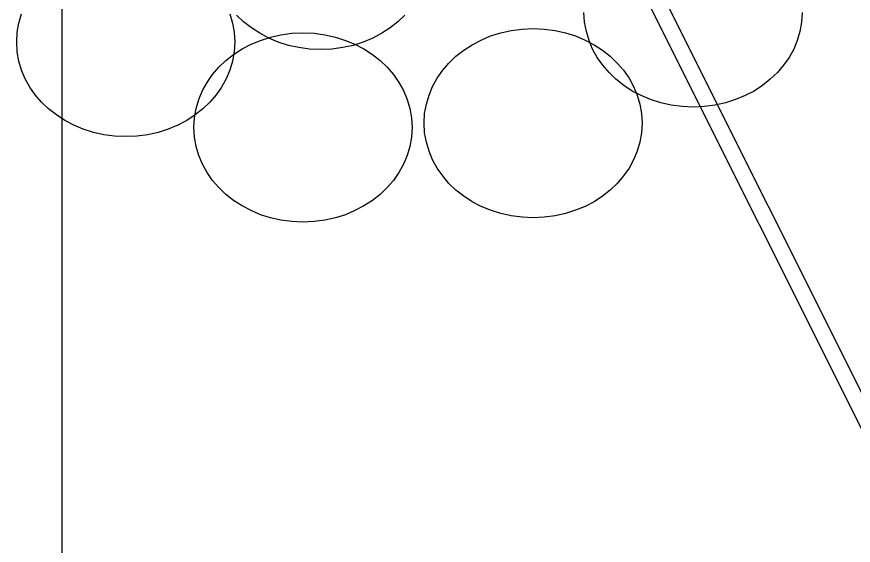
# Model space of a CAD drawing. Extents: x 1578769 to 1579225, y 724002 to 724828.
# Drawn here: x 1578872.71 to 1578873.73, y 724538.396 to 724539.04 of the extents above; entities that cross this region are included whole.
import ezdxf

# ---------------------------------------------------------------- set-up
doc = ezdxf.new("R2010")
doc.units = 0
for name, color, linetype in [('Old_Level_1', 7, 'Continuous'), ('Old_Level_41', 7, 'Continuous'), ('R_Fin Surface', 7, 'Continuous')]:
    doc.layers.add(name, color=color, linetype=linetype)

msp = doc.modelspace()

# ---------------------------------------------------------------- linework, layer by layer
at = {"layer": 'Old_Level_1'}
for points in [[(1578872.7104, 724539.0094), (1578872.711, 724539.0212), (1578872.713, 724539.0325), (1578872.7163, 724539.0437)], [(1578872.97, 724539.0437), (1578872.9733, 724539.0325), (1578872.9755, 724539.0212), (1578872.9762, 724539.0094), (1578872.9755, 724538.9975), (1578872.9733, 724538.9862), (1578872.97, 724538.9752), (1578872.9657, 724538.9645), (1578872.96, 724538.9544), (1578872.9534, 724538.945), (1578872.9458, 724538.9361), (1578872.9372, 724538.928), (1578872.9278, 724538.9205), (1578872.9175, 724538.9137), (1578872.9066, 724538.9081), (1578872.895, 724538.9032), (1578872.8828, 724538.8993), (1578872.8701, 724538.8965), (1578872.8567, 724538.8947), (1578872.8432, 724538.8941), (1578872.8296, 724538.8947), (1578872.8165, 724538.8965), (1578872.8038, 724538.8993), (1578872.7915, 724538.9032), (1578872.78, 724538.9081), (1578872.769, 724538.9137), (1578872.7587, 724538.9205), (1578872.7493, 724538.928), (1578872.7406, 724538.9361), (1578872.7329, 724538.945), (1578872.7264, 724538.9544), (1578872.7207, 724538.9645), (1578872.7163, 724538.9752), (1578872.713, 724538.9862), (1578872.711, 724538.9975), (1578872.7104, 724539.0094), (1578872.7104, 724539.0094)], [(1578872.7104, 724539.0094), (1578872.711, 724539.0212), (1578872.713, 724539.0325), (1578872.7163, 724539.0437)], [(1578872.97, 724539.0437), (1578872.9733, 724539.0325), (1578872.9755, 724539.0212), (1578872.9762, 724539.0094), (1578872.9755, 724538.9975), (1578872.9733, 724538.9862), (1578872.97, 724538.9752), (1578872.9657, 724538.9645), (1578872.96, 724538.9544), (1578872.9534, 724538.945), (1578872.9458, 724538.9361), (1578872.9372, 724538.928), (1578872.9278, 724538.9205), (1578872.9175, 724538.9137), (1578872.9066, 724538.9081), (1578872.895, 724538.9032), (1578872.8828, 724538.8993), (1578872.8701, 724538.8965), (1578872.8567, 724538.8947), (1578872.8432, 724538.8941), (1578872.8296, 724538.8947), (1578872.8165, 724538.8965), (1578872.8038, 724538.8993), (1578872.7915, 724538.9032), (1578872.78, 724538.9081), (1578872.769, 724538.9137), (1578872.7587, 724538.9205), (1578872.7493, 724538.928), (1578872.7406, 724538.9361), (1578872.7329, 724538.945), (1578872.7264, 724538.9544), (1578872.7207, 724538.9645), (1578872.7163, 724538.9752), (1578872.713, 724538.9862), (1578872.711, 724538.9975), (1578872.7104, 724539.0094), (1578872.7104, 724539.0094)], [(1578873.6674, 724539.0453), (1578873.6668, 724539.0335), (1578873.6648, 724539.0221), (1578873.6615, 724539.0112), (1578873.6571, 724539.0005), (1578873.6515, 724538.9904), (1578873.6449, 724538.981), (1578873.6372, 724538.9721), (1578873.6285, 724538.964), (1578873.6191, 724538.9565), (1578873.609, 724538.9497), (1578873.5979, 724538.9441), (1578873.5863, 724538.9392), (1578873.5742, 724538.9353), (1578873.5613, 724538.9325), (1578873.5482, 724538.9307), (1578873.5347, 724538.9301), (1578873.5211, 724538.9307), (1578873.5077, 724538.9325), (1578873.4951, 724538.9353), (1578873.4828, 724538.9392), (1578873.4712, 724538.9441), (1578873.4603, 724538.9497), (1578873.45, 724538.9565), (1578873.4406, 724538.964), (1578873.4321, 724538.9721), (1578873.4244, 724538.981), (1578873.4178, 724538.9904), (1578873.4121, 724539.0005), (1578873.4078, 724539.0112), (1578873.4045, 724539.0221), (1578873.4023, 724539.0335), (1578873.4016, 724539.0453)], [(1578873.6674, 724539.0453), (1578873.6668, 724539.0335), (1578873.6648, 724539.0221), (1578873.6615, 724539.0112), (1578873.6571, 724539.0005), (1578873.6515, 724538.9904), (1578873.6449, 724538.981), (1578873.6372, 724538.9721), (1578873.6285, 724538.964), (1578873.6191, 724538.9565), (1578873.609, 724538.9497), (1578873.5979, 724538.9441), (1578873.5863, 724538.9392), (1578873.5742, 724538.9353), (1578873.5613, 724538.9325), (1578873.5482, 724538.9307), (1578873.5347, 724538.9301), (1578873.5211, 724538.9307), (1578873.5077, 724538.9325), (1578873.4951, 724538.9353), (1578873.4828, 724538.9392), (1578873.4712, 724538.9441), (1578873.4603, 724538.9497), (1578873.45, 724538.9565), (1578873.4406, 724538.964), (1578873.4321, 724538.9721), (1578873.4244, 724538.981), (1578873.4178, 724538.9904), (1578873.4121, 724539.0005), (1578873.4078, 724539.0112), (1578873.4045, 724539.0221), (1578873.4023, 724539.0335), (1578873.4016, 724539.0453)], [(1578873.1833, 724539.0421), (1578873.1748, 724539.034), (1578873.1654, 724539.0265), (1578873.1551, 724539.02), (1578873.1442, 724539.0141), (1578873.1326, 724539.0092), (1578873.1203, 724539.0053), (1578873.1076, 724539.0025), (1578873.0943, 724539.0007), (1578873.0807, 724539.0003), (1578873.0672, 724539.0007), (1578873.0541, 724539.0025), (1578873.0414, 724539.0053), (1578873.0291, 724539.0092), (1578873.0175, 724539.0141), (1578873.0066, 724539.02), (1578872.9963, 724539.0265), (1578872.9869, 724539.034), (1578872.9782, 724539.0421)], [(1578873.1833, 724539.0421), (1578873.1748, 724539.034), (1578873.1654, 724539.0265), (1578873.1551, 724539.02), (1578873.1442, 724539.0141), (1578873.1326, 724539.0092), (1578873.1203, 724539.0053), (1578873.1076, 724539.0025), (1578873.0943, 724539.0007), (1578873.0807, 724539.0003), (1578873.0672, 724539.0007), (1578873.0541, 724539.0025), (1578873.0414, 724539.0053), (1578873.0291, 724539.0092), (1578873.0175, 724539.0141), (1578873.0066, 724539.02), (1578872.9963, 724539.0265), (1578872.9869, 724539.034), (1578872.9782, 724539.0421)], [(1578873.2067, 724538.9105), (1578873.2073, 724538.9223), (1578873.2095, 724538.9337), (1578873.2128, 724538.9448), (1578873.2172, 724538.9553), (1578873.2228, 724538.9654), (1578873.2294, 724538.975), (1578873.2371, 724538.9838), (1578873.2456, 724538.9921), (1578873.255, 724538.9995), (1578873.2653, 724539.0061), (1578873.2762, 724539.0118), (1578873.2878, 724539.0168), (1578873.3001, 724539.0205), (1578873.3127, 724539.0234), (1578873.3261, 724539.0251), (1578873.3397, 724539.0258), (1578873.3532, 724539.0251), (1578873.3663, 724539.0234), (1578873.379, 724539.0205), (1578873.3913, 724539.0168), (1578873.4029, 724539.0118), (1578873.4138, 724539.0061), (1578873.4241, 724538.9995), (1578873.4335, 724538.9921), (1578873.4422, 724538.9838), (1578873.4499, 724538.975), (1578873.4565, 724538.9654), (1578873.4621, 724538.9553), (1578873.4665, 724538.9448), (1578873.4698, 724538.9337), (1578873.4718, 724538.9223), (1578873.4724, 724538.9105), (1578873.4718, 724538.8987), (1578873.4698, 724538.8873), (1578873.4665, 724538.8764), (1578873.4621, 724538.8657), (1578873.4565, 724538.8556), (1578873.4499, 724538.8462), (1578873.4422, 724538.8372), (1578873.4335, 724538.8291), (1578873.4241, 724538.8217), (1578873.4138, 724538.8149), (1578873.4029, 724538.8092), (1578873.3913, 724538.8044), (1578873.379, 724538.8005), (1578873.3663, 724538.7976), (1578873.3532, 724538.7959), (1578873.3397, 724538.7952), (1578873.3261, 724538.7959), (1578873.3127, 724538.7976), (1578873.3001, 724538.8005), (1578873.2878, 724538.8044), (1578873.2762, 724538.8092), (1578873.2653, 724538.8149), (1578873.255, 724538.8217), (1578873.2456, 724538.8291), (1578873.2371, 724538.8372), (1578873.2294, 724538.8462), (1578873.2228, 724538.8556), (1578873.2172, 724538.8657), (1578873.2128, 724538.8764), (1578873.2095, 724538.8873), (1578873.2073, 724538.8987), (1578873.2067, 724538.9105), (1578873.2067, 724538.9105)], [(1578873.2067, 724538.9105), (1578873.2073, 724538.9223), (1578873.2095, 724538.9337), (1578873.2128, 724538.9448), (1578873.2172, 724538.9553), (1578873.2228, 724538.9654), (1578873.2294, 724538.975), (1578873.2371, 724538.9838), (1578873.2456, 724538.9921), (1578873.255, 724538.9995), (1578873.2653, 724539.0061), (1578873.2762, 724539.0118), (1578873.2878, 724539.0168), (1578873.3001, 724539.0205), (1578873.3127, 724539.0234), (1578873.3261, 724539.0251), (1578873.3397, 724539.0258), (1578873.3532, 724539.0251), (1578873.3663, 724539.0234), (1578873.379, 724539.0205), (1578873.3913, 724539.0168), (1578873.4029, 724539.0118), (1578873.4138, 724539.0061), (1578873.4241, 724538.9995), (1578873.4335, 724538.9921), (1578873.4422, 724538.9838), (1578873.4499, 724538.975), (1578873.4565, 724538.9654), (1578873.4621, 724538.9553), (1578873.4665, 724538.9448), (1578873.4698, 724538.9337), (1578873.4718, 724538.9223), (1578873.4724, 724538.9105), (1578873.4718, 724538.8987), (1578873.4698, 724538.8873), (1578873.4665, 724538.8764), (1578873.4621, 724538.8657), (1578873.4565, 724538.8556), (1578873.4499, 724538.8462), (1578873.4422, 724538.8372), (1578873.4335, 724538.8291), (1578873.4241, 724538.8217), (1578873.4138, 724538.8149), (1578873.4029, 724538.8092), (1578873.3913, 724538.8044), (1578873.379, 724538.8005), (1578873.3663, 724538.7976), (1578873.3532, 724538.7959), (1578873.3397, 724538.7952), (1578873.3261, 724538.7959), (1578873.3127, 724538.7976), (1578873.3001, 724538.8005), (1578873.2878, 724538.8044), (1578873.2762, 724538.8092), (1578873.2653, 724538.8149), (1578873.255, 724538.8217), (1578873.2456, 724538.8291), (1578873.2371, 724538.8372), (1578873.2294, 724538.8462), (1578873.2228, 724538.8556), (1578873.2172, 724538.8657), (1578873.2128, 724538.8764), (1578873.2095, 724538.8873), (1578873.2073, 724538.8987), (1578873.2067, 724538.9105), (1578873.2067, 724538.9105)], [(1578872.9263, 724538.9053), (1578872.927, 724538.9171), (1578872.9289, 724538.9285), (1578872.9322, 724538.9395), (1578872.9368, 724538.9502), (1578872.9423, 724538.9602), (1578872.9491, 724538.9696), (1578872.9567, 724538.9786), (1578872.9652, 724538.9867), (1578872.9746, 724538.9942), (1578872.9849, 724539.0009), (1578872.9959, 724539.0066), (1578873.0075, 724539.0114), (1578873.0197, 724539.0154), (1578873.0324, 724539.0182), (1578873.0455, 724539.02), (1578873.0591, 724539.0206), (1578873.0729, 724539.02), (1578873.086, 724539.0182), (1578873.0987, 724539.0154), (1578873.1109, 724539.0114), (1578873.1225, 724539.0066), (1578873.1335, 724539.0009), (1578873.1437, 724538.9942), (1578873.1531, 724538.9867), (1578873.1617, 724538.9786), (1578873.1693, 724538.9696), (1578873.1761, 724538.9602), (1578873.1816, 724538.9502), (1578873.1862, 724538.9395), (1578873.1895, 724538.9285), (1578873.1914, 724538.9171), (1578873.1921, 724538.9053), (1578873.1914, 724538.8935), (1578873.1895, 724538.8822), (1578873.1862, 724538.871), (1578873.1816, 724538.8605), (1578873.1761, 724538.8504), (1578873.1693, 724538.8408), (1578873.1617, 724538.8321), (1578873.1531, 724538.8237), (1578873.1437, 724538.8163), (1578873.1335, 724538.8097), (1578873.1225, 724538.8041), (1578873.1109, 724538.799), (1578873.0987, 724538.7953), (1578873.086, 724538.7925), (1578873.0729, 724538.7907), (1578873.0591, 724538.7901), (1578873.0455, 724538.7907), (1578873.0324, 724538.7925), (1578873.0197, 724538.7953), (1578873.0075, 724538.799), (1578872.9959, 724538.8041), (1578872.9849, 724538.8097), (1578872.9746, 724538.8163), (1578872.9652, 724538.8237), (1578872.9567, 724538.8321), (1578872.9491, 724538.8408), (1578872.9423, 724538.8504), (1578872.9368, 724538.8605), (1578872.9322, 724538.871), (1578872.9289, 724538.8822), (1578872.927, 724538.8935), (1578872.9263, 724538.9053), (1578872.9263, 724538.9053)], [(1578872.9263, 724538.9053), (1578872.927, 724538.9171), (1578872.9289, 724538.9285), (1578872.9322, 724538.9395), (1578872.9368, 724538.9502), (1578872.9423, 724538.9602), (1578872.9491, 724538.9696), (1578872.9567, 724538.9786), (1578872.9652, 724538.9867), (1578872.9746, 724538.9942), (1578872.9849, 724539.0009), (1578872.9959, 724539.0066), (1578873.0075, 724539.0114), (1578873.0197, 724539.0154), (1578873.0324, 724539.0182), (1578873.0455, 724539.02), (1578873.0591, 724539.0206), (1578873.0729, 724539.02), (1578873.086, 724539.0182), (1578873.0987, 724539.0154), (1578873.1109, 724539.0114), (1578873.1225, 724539.0066), (1578873.1335, 724539.0009), (1578873.1437, 724538.9942), (1578873.1531, 724538.9867), (1578873.1617, 724538.9786), (1578873.1693, 724538.9696), (1578873.1761, 724538.9602), (1578873.1816, 724538.9502), (1578873.1862, 724538.9395), (1578873.1895, 724538.9285), (1578873.1914, 724538.9171), (1578873.1921, 724538.9053), (1578873.1914, 724538.8935), (1578873.1895, 724538.8822), (1578873.1862, 724538.871), (1578873.1816, 724538.8605), (1578873.1761, 724538.8504), (1578873.1693, 724538.8408), (1578873.1617, 724538.8321), (1578873.1531, 724538.8237), (1578873.1437, 724538.8163), (1578873.1335, 724538.8097), (1578873.1225, 724538.8041), (1578873.1109, 724538.799), (1578873.0987, 724538.7953), (1578873.086, 724538.7925), (1578873.0729, 724538.7907), (1578873.0591, 724538.7901), (1578873.0455, 724538.7907), (1578873.0324, 724538.7925), (1578873.0197, 724538.7953), (1578873.0075, 724538.799), (1578872.9959, 724538.8041), (1578872.9849, 724538.8097), (1578872.9746, 724538.8163), (1578872.9652, 724538.8237), (1578872.9567, 724538.8321), (1578872.9491, 724538.8408), (1578872.9423, 724538.8504), (1578872.9368, 724538.8605), (1578872.9322, 724538.871), (1578872.9289, 724538.8822), (1578872.927, 724538.8935), (1578872.9263, 724538.9053), (1578872.9263, 724538.9053)]]:
    msp.add_lwpolyline(points, dxfattribs=at)
at = {"layer": 'Old_Level_41'}
msp.add_line((1578872.7658, 724526.9761), (1578872.7658, 724556.9761), dxfattribs=at)
at = {"layer": 'R_Fin Surface'}
for p, q in [((1578873.2745, 724539.467), (1578875.2728, 724535.4761)), ((1578873.2745, 724539.467), (1578875.2728, 724535.4761)), ((1578873.8076, 724538.447), (1578873.3069, 724539.447))]:
    msp.add_line(p, q, dxfattribs=at)

doc.saveas('drawing.dxf')
